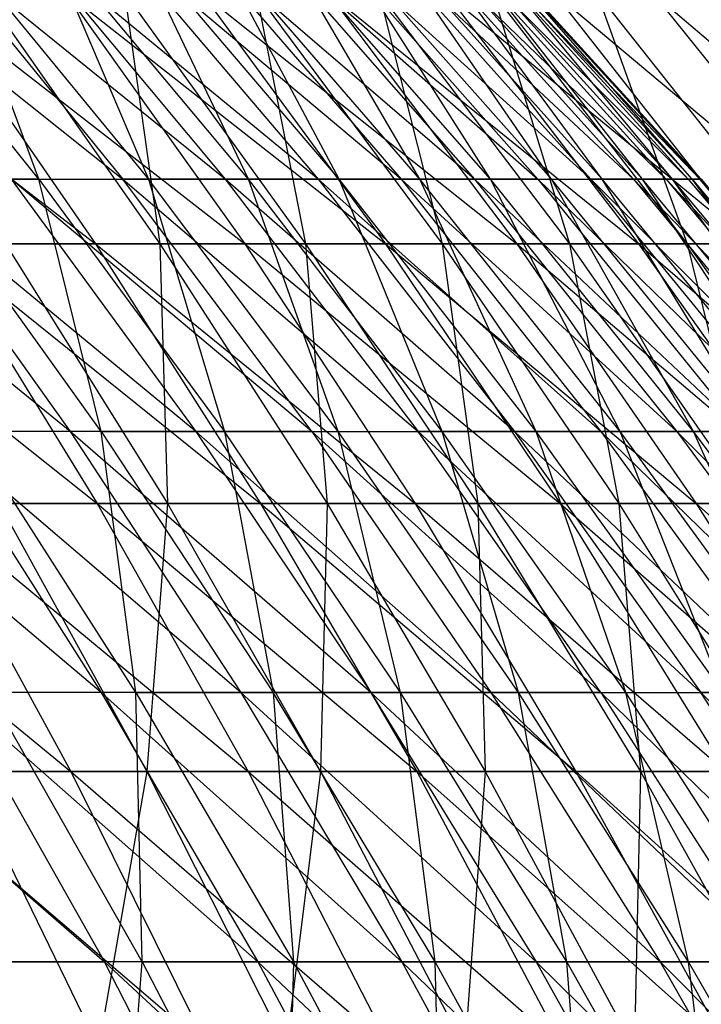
# Model space of a CAD drawing. Extents: x -125 to 125, y -143 to 0.
# Tile 344 of 406: x 36.46 to 41.63, y -50.39 to -42.92. Entities that reach past the tile are written whole.
import ezdxf

# ---------------------------------------------------------------- set-up
doc = ezdxf.new("R2010")
doc.units = 0
doc.header["$LTSCALE"] = 25.4
doc.layers.get('0').update_dxf_attribs({"linetype": 'CONTINUOUS'})

# ---------------------------------------------------------------- blocks, each defined once
blk = doc.blocks.new('NL2500027000_STL_3')
at = {"color": 0}
for p, q in [((34.9261, -42.2896, 19.4009), (37.2422, -44.1335, 18.6101)), ((34.9261, -42.2896, 19.4009), (37.2422, -44.1335, 18.6101)), ((36.6058, -44.1335, -19.8327), (35.1284, -42.2896, -19.0323)), ((36.6058, -44.1335, -19.8327), (35.1284, -42.2896, -19.0323)), ((38.0185, -44.1335, 16.9679), (35.7391, -42.2896, 17.859)), ((35.7391, -42.2896, 17.859), (37.2422, -44.1335, 18.6101)), ((35.7391, -42.2896, 17.859), (37.2422, -44.1335, 18.6101)), ((38.0185, -44.1335, 16.9679), (35.7391, -42.2896, 17.859)), ((36.6058, -44.1335, -19.8327), (35.9251, -42.2896, -17.4819)), ((35.9251, -42.2896, -17.4819), (37.436, -44.1335, -18.2171)), ((35.9251, -42.2896, -17.4819), (37.436, -44.1335, -18.2171)), ((36.6058, -44.1335, -19.8327), (35.9251, -42.2896, -17.4819)), ((38.7225, -44.1335, 15.2934), (36.4841, -42.2896, 16.2831)), ((36.4841, -42.2896, 16.2831), (38.0185, -44.1335, 16.9679)), ((36.4841, -42.2896, 16.2831), (38.0185, -44.1335, 16.9679)), ((38.7225, -44.1335, 15.2934), (36.4841, -42.2896, 16.2831)), ((36.6535, -42.2896, -15.8982), (37.436, -44.1335, -18.2171)), ((38.195, -44.1335, -16.5668), (36.6535, -42.2896, -15.8982)), ((38.195, -44.1335, -16.5668), (36.6535, -42.2896, -15.8982)), ((36.6535, -42.2896, -15.8982), (37.436, -44.1335, -18.2171)), ((39.3527, -44.1335, 13.5898), (37.1596, -42.2896, 14.6762)), ((37.1596, -42.2896, 14.6762), (38.7225, -44.1335, 15.2934)), ((37.1596, -42.2896, 14.6762), (38.7225, -44.1335, 15.2934)), ((39.3527, -44.1335, 13.5898), (37.1596, -42.2896, 14.6762)), ((38.195, -44.1335, -16.5668), (37.3121, -42.2896, -14.2843)), ((38.195, -44.1335, -16.5668), (37.3121, -42.2896, -14.2843)), ((38.8813, -44.1335, -14.885), (37.3121, -42.2896, -14.2843)), ((38.8813, -44.1335, -14.885), (37.3121, -42.2896, -14.2843)), ((39.9081, -44.1335, 11.8604), (37.7644, -42.2896, 13.0413)), ((37.7644, -42.2896, 13.0413), (39.3527, -44.1335, 13.5898)), ((37.7644, -42.2896, 13.0413), (39.3527, -44.1335, 13.5898)), ((39.9081, -44.1335, 11.8604), (37.7644, -42.2896, 13.0413)), ((38.8813, -44.1335, -14.885), (37.8996, -42.2896, -12.6431)), ((38.8813, -44.1335, -14.885), (37.8996, -42.2896, -12.6431)), ((39.4936, -44.1335, -13.1749), (37.8996, -42.2896, -12.6431)), ((39.4936, -44.1335, -13.1749), (37.8996, -42.2896, -12.6431)), ((38.2974, -42.2896, 11.3817), (39.9081, -44.1335, 11.8604)), ((38.2974, -42.2896, 11.3817), (39.9081, -44.1335, 11.8604)), ((38.2974, -42.2896, 11.3817), (40.3874, -44.1335, 10.1083)), ((38.2974, -42.2896, 11.3817), (40.3874, -44.1335, 10.1083)), ((39.4936, -44.1335, -13.1749), (38.415, -42.2896, -10.9779)), ((39.4936, -44.1335, -13.1749), (38.415, -42.2896, -10.9779)), ((40.0307, -44.1335, -11.4397), (38.415, -42.2896, -10.9779)), ((40.0307, -44.1335, -11.4397), (38.415, -42.2896, -10.9779)), ((40.7899, -44.1335, 8.337), (38.7574, -42.2896, 9.7003)), ((40.3874, -44.1335, 10.1083), (38.7574, -42.2896, 9.7003)), ((40.7899, -44.1335, 8.337), (38.7574, -42.2896, 9.7003)), ((40.3874, -44.1335, 10.1083), (38.7574, -42.2896, 9.7003)), ((40.0307, -44.1335, -11.4397), (38.8573, -42.2896, -9.2919)), ((40.0307, -44.1335, -11.4397), (38.8573, -42.2896, -9.2919)), ((40.4916, -44.1335, -9.6827), (38.8573, -42.2896, -9.2919)), ((40.4916, -44.1335, -9.6827), (38.8573, -42.2896, -9.2919)), ((39.1436, -42.2896, 8.0005), (40.7899, -44.1335, 8.337)), ((39.1436, -42.2896, 8.0005), (40.7899, -44.1335, 8.337)), ((39.1436, -42.2896, 8.0005), (41.1147, -44.1335, 6.5498)), ((39.1436, -42.2896, 8.0005), (41.1147, -44.1335, 6.5498)), ((40.4916, -44.1335, -9.6827), (39.2256, -42.2896, -7.5881)), ((40.4916, -44.1335, -9.6827), (39.2256, -42.2896, -7.5881)), ((40.8754, -44.1335, -7.9072), (39.2256, -42.2896, -7.5881)), ((40.8754, -44.1335, -7.9072), (39.2256, -42.2896, -7.5881)), ((41.3613, -44.1335, 4.7502), (39.4553, -42.2896, 6.2855)), ((39.4553, -42.2896, 6.2855), (41.1147, -44.1335, 6.5498)), ((39.4553, -42.2896, 6.2855), (41.1147, -44.1335, 6.5498)), ((41.3613, -44.1335, 4.7502), (39.4553, -42.2896, 6.2855)), ((40.8754, -44.1335, -7.9072), (39.5193, -42.2896, -5.8699)), ((40.8754, -44.1335, -7.9072), (39.5193, -42.2896, -5.8699)), ((41.1814, -44.1335, -6.1167), (39.5193, -42.2896, -5.8699)), ((41.1814, -44.1335, -6.1167), (39.5193, -42.2896, -5.8699)), ((41.5291, -44.1335, 2.9415), (39.6919, -42.2896, 4.5585)), ((39.6919, -42.2896, 4.5585), (41.3613, -44.1335, 4.7502)), ((39.6919, -42.2896, 4.5585), (41.3613, -44.1335, 4.7502)), ((41.5291, -44.1335, 2.9415), (39.6919, -42.2896, 4.5585)), ((41.1814, -44.1335, -6.1167), (39.7377, -42.2896, -4.1405)), ((41.1814, -44.1335, -6.1167), (39.7377, -42.2896, -4.1405)), ((41.409, -44.1335, -4.3146), (39.7377, -42.2896, -4.1405)), ((41.409, -44.1335, -4.3146), (39.7377, -42.2896, -4.1405)), ((41.6179, -44.1335, 1.1273), (39.853, -42.2896, 2.8228)), ((39.853, -42.2896, 2.8228), (41.5291, -44.1335, 2.9415)), ((39.853, -42.2896, 2.8228), (41.5291, -44.1335, 2.9415)), ((41.6179, -44.1335, 1.1273), (39.853, -42.2896, 2.8228)), ((39.8805, -42.2896, -2.4032), (41.5578, -44.1335, -2.5043)), ((41.409, -44.1335, -4.3146), (39.8805, -42.2896, -2.4032)), ((41.409, -44.1335, -4.3146), (39.8805, -42.2896, -2.4032)), ((39.8805, -42.2896, -2.4032), (41.5578, -44.1335, -2.5043)), ((41.6275, -44.1335, -0.6892), (39.9382, -42.2896, 1.0818)), ((39.9382, -42.2896, 1.0818), (41.6179, -44.1335, 1.1273)), ((39.9382, -42.2896, 1.0818), (41.6179, -44.1335, 1.1273)), ((41.6275, -44.1335, -0.6892), (39.9382, -42.2896, 1.0818)), ((41.5578, -44.1335, -2.5043), (39.9474, -42.2896, -0.6613)), ((39.9474, -42.2896, -0.6613), (41.6275, -44.1335, -0.6892)), ((39.9474, -42.2896, -0.6613), (41.6275, -44.1335, -0.6892)), ((41.5578, -44.1335, -2.5043), (39.9474, -42.2896, -0.6613)), ((34.5629, -42.7201, 28.1577), (37.0353, -44.6224, 27.6585)), ((34.5629, -42.7201, 28.1577), (37.0353, -44.6224, 27.6585)), ((35.7192, -42.7201, 26.6756), (38.1684, -44.6224, 26.0726)), ((35.7192, -42.7201, 26.6756), (38.1684, -44.6224, 26.0726)), ((35.7192, -42.7201, 26.6756), (37.0353, -44.6224, 27.6585)), ((35.7192, -42.7201, 26.6756), (37.0353, -44.6224, 27.6585)), ((36.1896, -42.7201, -26.0339), (37.523, -44.6224, -26.9932)), ((36.1896, -42.7201, -26.0339), (37.523, -44.6224, -26.9932)), ((36.812, -42.7201, 25.1461), (39.2336, -44.6224, 24.4404)), ((36.812, -42.7201, 25.1461), (39.2336, -44.6224, 24.4404)), ((36.812, -42.7201, 25.1461), (38.1684, -44.6224, 26.0726)), ((36.812, -42.7201, 25.1461), (38.1684, -44.6224, 26.0726)), ((37.2549, -42.7201, -24.4852), (37.523, -44.6224, -26.9932)), ((37.2549, -42.7201, -24.4852), (37.523, -44.6224, -26.9932)), ((37.2549, -42.7201, -24.4852), (38.6276, -44.6224, -25.3873)), ((37.2549, -42.7201, -24.4852), (38.6276, -44.6224, -25.3873)), ((37.8394, -42.7201, 23.5719), (40.229, -44.6224, 22.7647)), ((37.8394, -42.7201, 23.5719), (40.229, -44.6224, 22.7647)), ((37.8394, -42.7201, 23.5719), (39.2336, -44.6224, 24.4404)), ((37.8394, -42.7201, 23.5719), (39.2336, -44.6224, 24.4404)), ((38.254, -42.7201, -22.8928), (38.6276, -44.6224, -25.3873)), ((38.254, -42.7201, -22.8928), (38.6276, -44.6224, -25.3873)), ((38.254, -42.7201, -22.8928), (39.6635, -44.6224, -23.7364)), ((38.254, -42.7201, -22.8928), (39.6635, -44.6224, -23.7364)), ((38.7994, -42.7201, 21.9557), (41.153, -44.6224, 21.0486)), ((38.7994, -42.7201, 21.9557), (41.153, -44.6224, 21.0486)), ((38.7994, -42.7201, 21.9557), (40.229, -44.6224, 22.7647)), ((38.7994, -42.7201, 21.9557), (40.229, -44.6224, 22.7647)), ((39.1851, -42.7201, -21.2598), (39.6635, -44.6224, -23.7364)), ((39.1851, -42.7201, -21.2598), (39.6635, -44.6224, -23.7364)), ((39.1851, -42.7201, -21.2598), (40.6289, -44.6224, -22.0432)), ((39.1851, -42.7201, -21.2598), (40.6289, -44.6224, -22.0432)), ((39.6905, -42.7201, 20.3006), (42.0037, -44.6224, 19.295)), ((39.6905, -42.7201, 20.3006), (42.0037, -44.6224, 19.295)), ((39.6905, -42.7201, 20.3006), (41.153, -44.6224, 21.0486)), ((39.6905, -42.7201, 20.3006), (41.153, -44.6224, 21.0486)), ((40.0465, -42.7201, -19.589), (40.6289, -44.6224, -22.0432)), ((40.0465, -42.7201, -19.589), (40.6289, -44.6224, -22.0432)), ((40.0465, -42.7201, -19.589), (41.522, -44.6224, -20.3108)), ((40.0465, -42.7201, -19.589), (41.522, -44.6224, -20.3108)), ((40.511, -42.7201, 18.6093), (42.7798, -44.6224, 17.5071)), ((40.511, -42.7201, 18.6093), (42.7798, -44.6224, 17.5071)), ((40.511, -42.7201, 18.6093), (42.0037, -44.6224, 19.295)), ((40.511, -42.7201, 18.6093), (42.0037, -44.6224, 19.295)), ((40.8367, -42.7201, -17.8834), (41.522, -44.6224, -20.3108)), ((40.8367, -42.7201, -17.8834), (41.522, -44.6224, -20.3108)), ((40.8367, -42.7201, -17.8834), (42.3413, -44.6224, -18.5423)), ((40.8367, -42.7201, -17.8834), (42.3413, -44.6224, -18.5423)), ((41.2595, -42.7201, 16.885), (43.4798, -44.6224, 15.6881)), ((41.2595, -42.7201, 16.885), (43.4798, -44.6224, 15.6881)), ((41.2595, -42.7201, 16.885), (42.7798, -44.6224, 17.5071)), ((41.2595, -42.7201, 16.885), (42.7798, -44.6224, 17.5071)), ((36.8428, -46.0467, 22.6229), (34.4945, -44.1335, 23.312)), ((36.8428, -46.0467, 22.6229), (34.4945, -44.1335, 23.312)), ((37.7945, -46.0467, 20.9943), (35.4785, -44.1335, 21.7852)), ((35.4785, -44.1335, 21.7852), (36.8428, -46.0467, 22.6229)), ((35.4785, -44.1335, 21.7852), (36.8428, -46.0467, 22.6229)), ((37.7945, -46.0467, 20.9943), (35.4785, -44.1335, 21.7852)), ((37.0788, -46.0467, -22.2338), (35.7059, -44.1335, -21.4106)), ((37.0788, -46.0467, -22.2338), (35.7059, -44.1335, -21.4106)), ((36.6058, -44.1335, -19.8327), (35.7059, -44.1335, -21.4106)), ((36.6058, -44.1335, -19.8327), (35.7059, -44.1335, -21.4106)), ((38.6743, -46.0467, 19.3257), (36.395, -44.1335, 20.2169)), ((36.395, -44.1335, 20.2169), (37.2422, -44.1335, 18.6101)), ((36.395, -44.1335, 20.2169), (37.2422, -44.1335, 18.6101)), ((36.395, -44.1335, 20.2169), (37.7945, -46.0467, 20.9943)), ((36.395, -44.1335, 20.2169), (37.7945, -46.0467, 20.9943)), ((38.6743, -46.0467, 19.3257), (36.395, -44.1335, 20.2169)), ((37.0788, -46.0467, -22.2338), (36.6058, -44.1335, -19.8327)), ((36.6058, -44.1335, -19.8327), (37.436, -44.1335, -18.2171)), ((36.6058, -44.1335, -19.8327), (37.436, -44.1335, -18.2171)), ((36.6058, -44.1335, -19.8327), (38.0134, -46.0467, -20.5953)), ((36.6058, -44.1335, -19.8327), (38.0134, -46.0467, -20.5953)), ((37.0788, -46.0467, -22.2338), (36.6058, -44.1335, -19.8327)), ((38.6743, -46.0467, 19.3257), (37.2422, -44.1335, 18.6101)), ((37.2422, -44.1335, 18.6101), (39.4804, -46.0467, 17.6204)), ((38.6743, -46.0467, 19.3257), (37.2422, -44.1335, 18.6101)), ((38.0185, -44.1335, 16.9679), (37.2422, -44.1335, 18.6101)), ((38.0185, -44.1335, 16.9679), (37.2422, -44.1335, 18.6101)), ((37.2422, -44.1335, 18.6101), (39.4804, -46.0467, 17.6204)), ((37.436, -44.1335, -18.2171), (38.0134, -46.0467, -20.5953)), ((38.8755, -46.0467, -18.9176), (37.436, -44.1335, -18.2171)), ((37.436, -44.1335, -18.2171), (38.195, -44.1335, -16.5668)), ((37.436, -44.1335, -18.2171), (38.195, -44.1335, -16.5668)), ((38.8755, -46.0467, -18.9176), (37.436, -44.1335, -18.2171)), ((37.436, -44.1335, -18.2171), (38.0134, -46.0467, -20.5953)), ((38.7225, -44.1335, 15.2934), (38.0185, -44.1335, 16.9679)), ((38.7225, -44.1335, 15.2934), (38.0185, -44.1335, 16.9679)), ((40.2114, -46.0467, 15.8815), (38.0185, -44.1335, 16.9679)), ((38.0185, -44.1335, 16.9679), (39.4804, -46.0467, 17.6204)), ((38.0185, -44.1335, 16.9679), (39.4804, -46.0467, 17.6204)), ((40.2114, -46.0467, 15.8815), (38.0185, -44.1335, 16.9679)), ((38.8755, -46.0467, -18.9176), (38.195, -44.1335, -16.5668)), ((38.8755, -46.0467, -18.9176), (38.195, -44.1335, -16.5668)), ((39.6637, -46.0467, -17.2039), (38.195, -44.1335, -16.5668)), ((38.195, -44.1335, -16.5668), (38.8813, -44.1335, -14.885)), ((38.195, -44.1335, -16.5668), (38.8813, -44.1335, -14.885)), ((39.6637, -46.0467, -17.2039), (38.195, -44.1335, -16.5668)), ((39.3527, -44.1335, 13.5898), (38.7225, -44.1335, 15.2934)), ((39.3527, -44.1335, 13.5898), (38.7225, -44.1335, 15.2934)), ((40.8659, -46.0467, 14.1124), (38.7225, -44.1335, 15.2934)), ((38.7225, -44.1335, 15.2934), (40.2114, -46.0467, 15.8815)), ((38.7225, -44.1335, 15.2934), (40.2114, -46.0467, 15.8815)), ((40.8659, -46.0467, 14.1124), (38.7225, -44.1335, 15.2934)), ((39.6637, -46.0467, -17.2039), (38.8813, -44.1335, -14.885)), ((39.6637, -46.0467, -17.2039), (38.8813, -44.1335, -14.885)), ((40.3764, -46.0467, -15.4574), (38.8813, -44.1335, -14.885)), ((38.8813, -44.1335, -14.885), (39.4936, -44.1335, -13.1749)), ((38.8813, -44.1335, -14.885), (39.4936, -44.1335, -13.1749)), ((40.3764, -46.0467, -15.4574), (38.8813, -44.1335, -14.885)), ((39.9081, -44.1335, 11.8604), (39.3527, -44.1335, 13.5898)), ((39.9081, -44.1335, 11.8604), (39.3527, -44.1335, 13.5898)), ((41.4426, -46.0467, 12.3164), (39.3527, -44.1335, 13.5898)), ((39.3527, -44.1335, 13.5898), (40.8659, -46.0467, 14.1124)), ((39.3527, -44.1335, 13.5898), (40.8659, -46.0467, 14.1124)), ((41.4426, -46.0467, 12.3164), (39.3527, -44.1335, 13.5898)), ((40.3764, -46.0467, -15.4574), (39.4936, -44.1335, -13.1749)), ((40.3764, -46.0467, -15.4574), (39.4936, -44.1335, -13.1749)), ((41.0122, -46.0467, -13.6815), (39.4936, -44.1335, -13.1749)), ((39.4936, -44.1335, -13.1749), (40.0307, -44.1335, -11.4397)), ((39.4936, -44.1335, -13.1749), (40.0307, -44.1335, -11.4397)), ((41.0122, -46.0467, -13.6815), (39.4936, -44.1335, -13.1749)), ((40.3874, -44.1335, 10.1083), (39.9081, -44.1335, 11.8604)), ((40.3874, -44.1335, 10.1083), (39.9081, -44.1335, 11.8604)), ((41.9404, -46.0467, 10.497), (39.9081, -44.1335, 11.8604)), ((39.9081, -44.1335, 11.8604), (41.4426, -46.0467, 12.3164)), ((39.9081, -44.1335, 11.8604), (41.4426, -46.0467, 12.3164)), ((41.9404, -46.0467, 10.497), (39.9081, -44.1335, 11.8604)), ((41.0122, -46.0467, -13.6815), (40.0307, -44.1335, -11.4397)), ((41.0122, -46.0467, -13.6815), (40.0307, -44.1335, -11.4397)), ((41.5699, -46.0467, -11.8795), (40.0307, -44.1335, -11.4397)), ((40.0307, -44.1335, -11.4397), (40.4916, -44.1335, -9.6827)), ((40.0307, -44.1335, -11.4397), (40.4916, -44.1335, -9.6827)), ((41.5699, -46.0467, -11.8795), (40.0307, -44.1335, -11.4397)), ((40.3874, -44.1335, 10.1083), (41.9404, -46.0467, 10.497)), ((40.3874, -44.1335, 10.1083), (41.9404, -46.0467, 10.497)), ((40.3874, -44.1335, 10.1083), (42.3583, -46.0467, 8.6576)), ((40.3874, -44.1335, 10.1083), (42.3583, -46.0467, 8.6576)), ((40.3874, -44.1335, 10.1083), (40.7899, -44.1335, 8.337)), ((40.3874, -44.1335, 10.1083), (40.7899, -44.1335, 8.337)), ((41.5699, -46.0467, -11.8795), (40.4916, -44.1335, -9.6827)), ((41.5699, -46.0467, -11.8795), (40.4916, -44.1335, -9.6827)), ((42.0485, -46.0467, -10.055), (40.4916, -44.1335, -9.6827)), ((40.4916, -44.1335, -9.6827), (40.8754, -44.1335, -7.9072)), ((40.4916, -44.1335, -9.6827), (40.8754, -44.1335, -7.9072)), ((42.0485, -46.0467, -10.055), (40.4916, -44.1335, -9.6827)), ((41.1147, -44.1335, 6.5498), (40.7899, -44.1335, 8.337)), ((41.1147, -44.1335, 6.5498), (40.7899, -44.1335, 8.337)), ((42.6957, -46.0467, 6.8017), (40.7899, -44.1335, 8.337)), ((42.3583, -46.0467, 8.6576), (40.7899, -44.1335, 8.337)), ((42.6957, -46.0467, 6.8017), (40.7899, -44.1335, 8.337)), ((42.3583, -46.0467, 8.6576), (40.7899, -44.1335, 8.337)), ((42.0485, -46.0467, -10.055), (40.8754, -44.1335, -7.9072)), ((42.0485, -46.0467, -10.055), (40.8754, -44.1335, -7.9072)), ((42.4471, -46.0467, -8.2113), (40.8754, -44.1335, -7.9072)), ((40.8754, -44.1335, -7.9072), (41.1814, -44.1335, -6.1167)), ((40.8754, -44.1335, -7.9072), (41.1814, -44.1335, -6.1167)), ((42.4471, -46.0467, -8.2113), (40.8754, -44.1335, -7.9072)), ((41.1147, -44.1335, 6.5498), (42.6957, -46.0467, 6.8017)), ((41.1147, -44.1335, 6.5498), (42.6957, -46.0467, 6.8017)), ((41.1147, -44.1335, 6.5498), (42.9517, -46.0467, 4.9329)), ((41.3613, -44.1335, 4.7502), (41.1147, -44.1335, 6.5498)), ((41.3613, -44.1335, 4.7502), (41.1147, -44.1335, 6.5498)), ((41.1147, -44.1335, 6.5498), (42.9517, -46.0467, 4.9329)), ((42.4471, -46.0467, -8.2113), (41.1814, -44.1335, -6.1167)), ((42.4471, -46.0467, -8.2113), (41.1814, -44.1335, -6.1167)), ((42.7649, -46.0467, -6.3519), (41.1814, -44.1335, -6.1167)), ((41.1814, -44.1335, -6.1167), (41.409, -44.1335, -4.3146)), ((41.1814, -44.1335, -6.1167), (41.409, -44.1335, -4.3146)), ((42.7649, -46.0467, -6.3519), (41.1814, -44.1335, -6.1167)), ((41.5291, -44.1335, 2.9415), (41.3613, -44.1335, 4.7502)), ((41.5291, -44.1335, 2.9415), (41.3613, -44.1335, 4.7502)), ((43.126, -46.0467, 3.0546), (41.3613, -44.1335, 4.7502)), ((41.3613, -44.1335, 4.7502), (42.9517, -46.0467, 4.9329)), ((41.3613, -44.1335, 4.7502), (42.9517, -46.0467, 4.9329)), ((43.126, -46.0467, 3.0546), (41.3613, -44.1335, 4.7502)), ((42.7649, -46.0467, -6.3519), (41.409, -44.1335, -4.3146)), ((42.7649, -46.0467, -6.3519), (41.409, -44.1335, -4.3146)), ((43.0013, -46.0467, -4.4805), (41.409, -44.1335, -4.3146)), ((41.409, -44.1335, -4.3146), (41.5578, -44.1335, -2.5043)), ((41.409, -44.1335, -4.3146), (41.5578, -44.1335, -2.5043)), ((43.0013, -46.0467, -4.4805), (41.409, -44.1335, -4.3146)), ((41.6179, -44.1335, 1.1273), (41.5291, -44.1335, 2.9415)), ((41.6179, -44.1335, 1.1273), (41.5291, -44.1335, 2.9415)), ((43.2182, -46.0467, 1.1706), (41.5291, -44.1335, 2.9415)), ((41.5291, -44.1335, 2.9415), (43.126, -46.0467, 3.0546)), ((41.5291, -44.1335, 2.9415), (43.126, -46.0467, 3.0546)), ((43.2182, -46.0467, 1.1706), (41.5291, -44.1335, 2.9415)), ((41.5578, -44.1335, -2.5043), (41.6275, -44.1335, -0.6892)), ((41.5578, -44.1335, -2.5043), (41.6275, -44.1335, -0.6892)), ((41.5578, -44.1335, -2.5043), (43.1558, -46.0467, -2.6006)), ((43.0013, -46.0467, -4.4805), (41.5578, -44.1335, -2.5043)), ((43.0013, -46.0467, -4.4805), (41.5578, -44.1335, -2.5043)), ((41.5578, -44.1335, -2.5043), (43.1558, -46.0467, -2.6006)), ((41.6275, -44.1335, -0.6892), (41.6179, -44.1335, 1.1273)), ((41.6275, -44.1335, -0.6892), (41.6179, -44.1335, 1.1273)), ((43.2281, -46.0467, -0.7157), (41.6179, -44.1335, 1.1273)), ((41.6179, -44.1335, 1.1273), (43.2182, -46.0467, 1.1706)), ((41.6179, -44.1335, 1.1273), (43.2182, -46.0467, 1.1706)), ((43.2281, -46.0467, -0.7157), (41.6179, -44.1335, 1.1273)), ((43.1558, -46.0467, -2.6006), (41.6275, -44.1335, -0.6892)), ((41.6275, -44.1335, -0.6892), (43.2281, -46.0467, -0.7157)), ((41.6275, -44.1335, -0.6892), (43.2281, -46.0467, -0.7157)), ((43.1558, -46.0467, -2.6006), (41.6275, -44.1335, -0.6892)), ((34.5738, -44.6224, 30.68), (37.047, -46.5917, 30.1814)), ((34.5738, -44.6224, 30.68), (37.047, -46.5917, 30.1814)), ((35.8364, -44.6224, 29.1952), (37.0353, -44.6224, 27.6585)), ((35.8364, -44.6224, 29.1952), (37.0353, -44.6224, 27.6585)), ((35.8364, -44.6224, 29.1952), (38.2864, -46.5917, 28.5928)), ((35.8364, -44.6224, 29.1952), (38.2864, -46.5917, 28.5928)), ((35.8364, -44.6224, 29.1952), (37.047, -46.5917, 30.1814)), ((35.8364, -44.6224, 29.1952), (37.047, -46.5917, 30.1814)), ((37.523, -44.6224, -26.9932), (36.3517, -44.6224, -28.551)), ((36.3517, -44.6224, -28.551), (37.5797, -46.5917, -29.5155)), ((36.3517, -44.6224, -28.551), (37.5797, -46.5917, -29.5155)), ((37.523, -44.6224, -26.9932), (36.3517, -44.6224, -28.551)), ((37.0353, -44.6224, 27.6585), (38.1684, -44.6224, 26.0726)), ((37.0353, -44.6224, 27.6585), (38.1684, -44.6224, 26.0726)), ((37.0353, -44.6224, 27.6585), (39.4578, -46.5917, 26.9534)), ((37.0353, -44.6224, 27.6585), (39.4578, -46.5917, 26.9534)), ((37.0353, -44.6224, 27.6585), (38.2864, -46.5917, 28.5928)), ((37.0353, -44.6224, 27.6585), (38.2864, -46.5917, 28.5928)), ((38.6276, -44.6224, -25.3873), (37.523, -44.6224, -26.9932)), ((37.523, -44.6224, -26.9932), (37.5797, -46.5917, -29.5155)), ((37.523, -44.6224, -26.9932), (37.5797, -46.5917, -29.5155)), ((37.523, -44.6224, -26.9932), (38.7906, -46.5917, -27.905)), ((37.523, -44.6224, -26.9932), (38.7906, -46.5917, -27.905)), ((38.6276, -44.6224, -25.3873), (37.523, -44.6224, -26.9932)), ((38.1684, -44.6224, 26.0726), (39.2336, -44.6224, 24.4404)), ((38.1684, -44.6224, 26.0726), (39.2336, -44.6224, 24.4404)), ((38.1684, -44.6224, 26.0726), (40.559, -46.5917, 25.266)), ((38.1684, -44.6224, 26.0726), (40.559, -46.5917, 25.266)), ((38.1684, -44.6224, 26.0726), (39.4578, -46.5917, 26.9534)), ((38.1684, -44.6224, 26.0726), (39.4578, -46.5917, 26.9534)), ((39.6635, -44.6224, -23.7364), (38.6276, -44.6224, -25.3873)), ((38.6276, -44.6224, -25.3873), (38.7906, -46.5917, -27.905)), ((38.6276, -44.6224, -25.3873), (38.7906, -46.5917, -27.905)), ((38.6276, -44.6224, -25.3873), (39.9325, -46.5917, -26.245)), ((38.6276, -44.6224, -25.3873), (39.9325, -46.5917, -26.245)), ((39.6635, -44.6224, -23.7364), (38.6276, -44.6224, -25.3873)), ((39.2336, -44.6224, 24.4404), (40.229, -44.6224, 22.7647)), ((39.2336, -44.6224, 24.4404), (40.229, -44.6224, 22.7647)), ((39.2336, -44.6224, 24.4404), (41.588, -46.5917, 23.5337)), ((39.2336, -44.6224, 24.4404), (41.588, -46.5917, 23.5337)), ((39.2336, -44.6224, 24.4404), (40.559, -46.5917, 25.266)), ((39.2336, -44.6224, 24.4404), (40.559, -46.5917, 25.266)), ((40.6289, -44.6224, -22.0432), (39.6635, -44.6224, -23.7364)), ((39.6635, -44.6224, -23.7364), (39.9325, -46.5917, -26.245)), ((39.6635, -44.6224, -23.7364), (39.9325, -46.5917, -26.245)), ((39.6635, -44.6224, -23.7364), (41.0034, -46.5917, -24.5382)), ((39.6635, -44.6224, -23.7364), (41.0034, -46.5917, -24.5382)), ((40.6289, -44.6224, -22.0432), (39.6635, -44.6224, -23.7364)), ((40.229, -44.6224, 22.7647), (41.153, -44.6224, 21.0486)), ((40.229, -44.6224, 22.7647), (41.153, -44.6224, 21.0486)), ((40.229, -44.6224, 22.7647), (42.5432, -46.5917, 21.7596)), ((40.229, -44.6224, 22.7647), (42.5432, -46.5917, 21.7596)), ((40.229, -44.6224, 22.7647), (41.588, -46.5917, 23.5337)), ((40.229, -44.6224, 22.7647), (41.588, -46.5917, 23.5337)), ((41.522, -44.6224, -20.3108), (40.6289, -44.6224, -22.0432)), ((40.6289, -44.6224, -22.0432), (41.0034, -46.5917, -24.5382)), ((40.6289, -44.6224, -22.0432), (41.0034, -46.5917, -24.5382)), ((40.6289, -44.6224, -22.0432), (42.0014, -46.5917, -22.7878)), ((40.6289, -44.6224, -22.0432), (42.0014, -46.5917, -22.7878)), ((41.522, -44.6224, -20.3108), (40.6289, -44.6224, -22.0432)), ((41.153, -44.6224, 21.0486), (42.0037, -44.6224, 19.295)), ((41.153, -44.6224, 21.0486), (42.0037, -44.6224, 19.295)), ((41.153, -44.6224, 21.0486), (43.4227, -46.5917, 19.9468)), ((41.153, -44.6224, 21.0486), (43.4227, -46.5917, 19.9468)), ((41.153, -44.6224, 21.0486), (42.5432, -46.5917, 21.7596)), ((41.153, -44.6224, 21.0486), (42.5432, -46.5917, 21.7596)), ((42.3413, -44.6224, -18.5423), (41.522, -44.6224, -20.3108)), ((41.522, -44.6224, -20.3108), (42.0014, -46.5917, -22.7878)), ((41.522, -44.6224, -20.3108), (42.0014, -46.5917, -22.7878)), ((41.522, -44.6224, -20.3108), (42.9247, -46.5917, -20.9969)), ((41.522, -44.6224, -20.3108), (42.9247, -46.5917, -20.9969)), ((42.3413, -44.6224, -18.5423), (41.522, -44.6224, -20.3108)), ((37.0791, -48.0259, 25.0587), (34.7308, -46.0467, 25.7478)), ((37.0791, -48.0259, 25.0587), (34.7308, -46.0467, 25.7478)), ((36.8428, -46.0467, 22.6229), (35.8209, -46.0467, 24.2084)), ((36.8428, -46.0467, 22.6229), (35.8209, -46.0467, 24.2084)), ((38.1368, -48.0259, 23.4175), (35.8209, -46.0467, 24.2084)), ((35.8209, -46.0467, 24.2084), (37.0791, -48.0259, 25.0587)), ((35.8209, -46.0467, 24.2084), (37.0791, -48.0259, 25.0587)), ((38.1368, -48.0259, 23.4175), (35.8209, -46.0467, 24.2084)), ((37.3408, -48.0259, -24.667), (36.0737, -46.0467, -23.83)), ((37.3408, -48.0259, -24.667), (36.0737, -46.0467, -23.83)), ((37.0788, -46.0467, -22.2338), (36.0737, -46.0467, -23.83)), ((37.0788, -46.0467, -22.2338), (36.0737, -46.0467, -23.83)), ((37.7945, -46.0467, 20.9943), (36.8428, -46.0467, 22.6229)), ((37.7945, -46.0467, 20.9943), (36.8428, -46.0467, 22.6229)), ((39.122, -48.0259, 21.7317), (36.8428, -46.0467, 22.6229)), ((36.8428, -46.0467, 22.6229), (38.1368, -48.0259, 23.4175)), ((36.8428, -46.0467, 22.6229), (38.1368, -48.0259, 23.4175)), ((39.122, -48.0259, 21.7317), (36.8428, -46.0467, 22.6229)), ((37.3408, -48.0259, -24.667), (37.0788, -46.0467, -22.2338)), ((37.0788, -46.0467, -22.2338), (38.0134, -46.0467, -20.5953)), ((37.0788, -46.0467, -22.2338), (38.0134, -46.0467, -20.5953)), ((37.0788, -46.0467, -22.2338), (38.3812, -48.0259, -23.0148)), ((37.0788, -46.0467, -22.2338), (38.3812, -48.0259, -23.0148)), ((37.3408, -48.0259, -24.667), (37.0788, -46.0467, -22.2338)), ((38.6743, -46.0467, 19.3257), (37.7945, -46.0467, 20.9943)), ((38.6743, -46.0467, 19.3257), (37.7945, -46.0467, 20.9943)), ((40.0327, -48.0259, 20.0045), (37.7945, -46.0467, 20.9943)), ((37.7945, -46.0467, 20.9943), (39.122, -48.0259, 21.7317)), ((37.7945, -46.0467, 20.9943), (39.122, -48.0259, 21.7317)), ((40.0327, -48.0259, 20.0045), (37.7945, -46.0467, 20.9943)), ((38.0134, -46.0467, -20.5953), (38.3812, -48.0259, -23.0148)), ((39.3486, -48.0259, -21.3187), (38.0134, -46.0467, -20.5953)), ((38.0134, -46.0467, -20.5953), (38.8755, -46.0467, -18.9176)), ((38.0134, -46.0467, -20.5953), (38.8755, -46.0467, -18.9176)), ((39.3486, -48.0259, -21.3187), (38.0134, -46.0467, -20.5953)), ((38.0134, -46.0467, -20.5953), (38.3812, -48.0259, -23.0148)), ((40.8672, -48.0259, 18.2393), (38.6743, -46.0467, 19.3257)), ((38.6743, -46.0467, 19.3257), (39.4804, -46.0467, 17.6204)), ((38.6743, -46.0467, 19.3257), (39.4804, -46.0467, 17.6204)), ((38.6743, -46.0467, 19.3257), (40.0327, -48.0259, 20.0045)), ((38.6743, -46.0467, 19.3257), (40.0327, -48.0259, 20.0045)), ((40.8672, -48.0259, 18.2393), (38.6743, -46.0467, 19.3257)), ((39.3486, -48.0259, -21.3187), (38.8755, -46.0467, -18.9176)), ((39.3486, -48.0259, -21.3187), (38.8755, -46.0467, -18.9176)), ((40.241, -48.0259, -19.5821), (38.8755, -46.0467, -18.9176)), ((38.8755, -46.0467, -18.9176), (39.6637, -46.0467, -17.2039)), ((38.8755, -46.0467, -18.9176), (39.6637, -46.0467, -17.2039)), ((40.241, -48.0259, -19.5821), (38.8755, -46.0467, -18.9176)), ((40.8672, -48.0259, 18.2393), (39.4804, -46.0467, 17.6204)), ((39.4804, -46.0467, 17.6204), (41.6238, -48.0259, 16.4393)), ((40.8672, -48.0259, 18.2393), (39.4804, -46.0467, 17.6204)), ((40.2114, -46.0467, 15.8815), (39.4804, -46.0467, 17.6204)), ((40.2114, -46.0467, 15.8815), (39.4804, -46.0467, 17.6204)), ((39.4804, -46.0467, 17.6204), (41.6238, -48.0259, 16.4393)), ((40.241, -48.0259, -19.5821), (39.6637, -46.0467, -17.2039)), ((40.241, -48.0259, -19.5821), (39.6637, -46.0467, -17.2039)), ((41.0569, -48.0259, -17.8081), (39.6637, -46.0467, -17.2039)), ((39.6637, -46.0467, -17.2039), (40.3764, -46.0467, -15.4574)), ((39.6637, -46.0467, -17.2039), (40.3764, -46.0467, -15.4574)), ((41.0569, -48.0259, -17.8081), (39.6637, -46.0467, -17.2039)), ((40.8659, -46.0467, 14.1124), (40.2114, -46.0467, 15.8815)), ((40.8659, -46.0467, 14.1124), (40.2114, -46.0467, 15.8815)), ((42.3013, -48.0259, 14.6081), (40.2114, -46.0467, 15.8815)), ((40.2114, -46.0467, 15.8815), (41.6238, -48.0259, 16.4393)), ((40.2114, -46.0467, 15.8815), (41.6238, -48.0259, 16.4393)), ((42.3013, -48.0259, 14.6081), (40.2114, -46.0467, 15.8815)), ((41.0569, -48.0259, -17.8081), (40.3764, -46.0467, -15.4574)), ((41.0569, -48.0259, -17.8081), (40.3764, -46.0467, -15.4574)), ((41.7946, -48.0259, -16.0003), (40.3764, -46.0467, -15.4574)), ((40.3764, -46.0467, -15.4574), (41.0122, -46.0467, -13.6815)), ((40.3764, -46.0467, -15.4574), (41.0122, -46.0467, -13.6815)), ((41.7946, -48.0259, -16.0003), (40.3764, -46.0467, -15.4574)), ((41.4426, -46.0467, 12.3164), (40.8659, -46.0467, 14.1124)), ((41.4426, -46.0467, 12.3164), (40.8659, -46.0467, 14.1124)), ((42.8982, -48.0259, 12.749), (40.8659, -46.0467, 14.1124)), ((40.8659, -46.0467, 14.1124), (42.3013, -48.0259, 14.6081)), ((40.8659, -46.0467, 14.1124), (42.3013, -48.0259, 14.6081)), ((42.8982, -48.0259, 12.749), (40.8659, -46.0467, 14.1124)), ((41.7946, -48.0259, -16.0003), (41.0122, -46.0467, -13.6815)), ((41.7946, -48.0259, -16.0003), (41.0122, -46.0467, -13.6815)), ((42.4527, -48.0259, -14.162), (41.0122, -46.0467, -13.6815)), ((41.0122, -46.0467, -13.6815), (41.5699, -46.0467, -11.8795)), ((41.0122, -46.0467, -13.6815), (41.5699, -46.0467, -11.8795)), ((42.4527, -48.0259, -14.162), (41.0122, -46.0467, -13.6815)), ((41.9404, -46.0467, 10.497), (41.4426, -46.0467, 12.3164)), ((41.9404, -46.0467, 10.497), (41.4426, -46.0467, 12.3164)), ((43.4135, -48.0259, 10.8657), (41.4426, -46.0467, 12.3164)), ((41.4426, -46.0467, 12.3164), (42.8982, -48.0259, 12.749)), ((41.4426, -46.0467, 12.3164), (42.8982, -48.0259, 12.749)), ((43.4135, -48.0259, 10.8657), (41.4426, -46.0467, 12.3164)), ((42.4527, -48.0259, -14.162), (41.5699, -46.0467, -11.8795)), ((42.4527, -48.0259, -14.162), (41.5699, -46.0467, -11.8795)), ((43.0301, -48.0259, -12.2968), (41.5699, -46.0467, -11.8795)), ((41.5699, -46.0467, -11.8795), (42.0485, -46.0467, -10.055)), ((41.5699, -46.0467, -11.8795), (42.0485, -46.0467, -10.055)), ((43.0301, -48.0259, -12.2968), (41.5699, -46.0467, -11.8795)), ((34.3729, -46.5917, 33.1949), (36.847, -48.6248, 32.6972)), ((34.3729, -46.5917, 33.1949), (36.847, -48.6248, 32.6972)), ((35.7418, -46.5917, 31.7164), (37.047, -46.5917, 30.1814)), ((35.7418, -46.5917, 31.7164), (37.047, -46.5917, 30.1814)), ((35.7418, -46.5917, 31.7164), (38.1926, -48.6248, 31.1147)), ((35.7418, -46.5917, 31.7164), (38.1926, -48.6248, 31.1147)), ((35.7418, -46.5917, 31.7164), (36.847, -48.6248, 32.6972)), ((35.7418, -46.5917, 31.7164), (36.847, -48.6248, 32.6972)), ((37.5797, -46.5917, -29.5155), (36.3021, -46.5917, -31.0735)), ((36.3021, -46.5917, -31.0735), (37.4246, -48.6248, -32.0344)), ((36.3021, -46.5917, -31.0735), (37.4246, -48.6248, -32.0344)), ((37.5797, -46.5917, -29.5155), (36.3021, -46.5917, -31.0735)), ((37.047, -46.5917, 30.1814), (38.2864, -46.5917, 28.5928)), ((37.047, -46.5917, 30.1814), (38.2864, -46.5917, 28.5928)), ((37.047, -46.5917, 30.1814), (39.4704, -48.6248, 29.477)), ((37.047, -46.5917, 30.1814), (39.4704, -48.6248, 29.477)), ((37.047, -46.5917, 30.1814), (38.1926, -48.6248, 31.1147)), ((37.047, -46.5917, 30.1814), (38.1926, -48.6248, 31.1147)), ((37.5797, -46.5917, -29.5155), (37.4246, -48.6248, -32.0344)), ((37.5797, -46.5917, -29.5155), (37.4246, -48.6248, -32.0344)), ((38.7906, -46.5917, -27.905), (37.5797, -46.5917, -29.5155)), ((37.5797, -46.5917, -29.5155), (38.7418, -48.6248, -30.4282)), ((37.5797, -46.5917, -29.5155), (38.7418, -48.6248, -30.4282)), ((38.7906, -46.5917, -27.905), (37.5797, -46.5917, -29.5155)), ((38.2864, -46.5917, 28.5928), (39.4578, -46.5917, 26.9534)), ((38.2864, -46.5917, 28.5928), (39.4578, -46.5917, 26.9534)), ((38.2864, -46.5917, 28.5928), (40.6779, -48.6248, 27.7869)), ((38.2864, -46.5917, 28.5928), (40.6779, -48.6248, 27.7869)), ((38.2864, -46.5917, 28.5928), (39.4704, -48.6248, 29.477)), ((38.2864, -46.5917, 28.5928), (39.4704, -48.6248, 29.477)), ((38.7906, -46.5917, -27.905), (38.7418, -48.6248, -30.4282)), ((38.7906, -46.5917, -27.905), (38.7418, -48.6248, -30.4282)), ((39.9325, -46.5917, -26.245), (38.7906, -46.5917, -27.905)), ((38.7906, -46.5917, -27.905), (39.9901, -48.6248, -28.768)), ((38.7906, -46.5917, -27.905), (39.9901, -48.6248, -28.768)), ((39.9325, -46.5917, -26.245), (38.7906, -46.5917, -27.905)), ((39.4578, -46.5917, 26.9534), (40.559, -46.5917, 25.266)), ((39.4578, -46.5917, 26.9534), (40.559, -46.5917, 25.266)), ((39.4578, -46.5917, 26.9534), (41.8132, -48.6248, 26.0473)), ((39.4578, -46.5917, 26.9534), (41.8132, -48.6248, 26.0473)), ((39.4578, -46.5917, 26.9534), (40.6779, -48.6248, 27.7869)), ((39.4578, -46.5917, 26.9534), (40.6779, -48.6248, 27.7869)), ((41.0034, -46.5917, -24.5382), (39.9325, -46.5917, -26.245)), ((39.9325, -46.5917, -26.245), (39.9901, -48.6248, -28.768)), ((39.9325, -46.5917, -26.245), (39.9901, -48.6248, -28.768)), ((39.9325, -46.5917, -26.245), (41.1673, -48.6248, -27.0565)), ((39.9325, -46.5917, -26.245), (41.1673, -48.6248, -27.0565)), ((41.0034, -46.5917, -24.5382), (39.9325, -46.5917, -26.245)), ((40.559, -46.5917, 25.266), (41.588, -46.5917, 23.5337)), ((40.559, -46.5917, 25.266), (41.588, -46.5917, 23.5337)), ((40.559, -46.5917, 25.266), (42.8741, -48.6248, 24.2615)), ((40.559, -46.5917, 25.266), (42.8741, -48.6248, 24.2615)), ((40.559, -46.5917, 25.266), (41.8132, -48.6248, 26.0473)), ((40.559, -46.5917, 25.266), (41.8132, -48.6248, 26.0473)), ((42.0014, -46.5917, -22.7878), (41.0034, -46.5917, -24.5382)), ((41.0034, -46.5917, -24.5382), (41.1673, -48.6248, -27.0565)), ((41.0034, -46.5917, -24.5382), (41.1673, -48.6248, -27.0565)), ((41.0034, -46.5917, -24.5382), (42.2714, -48.6248, -25.297)), ((41.0034, -46.5917, -24.5382), (42.2714, -48.6248, -25.297)), ((42.0014, -46.5917, -22.7878), (41.0034, -46.5917, -24.5382)), ((41.588, -46.5917, 23.5337), (42.5432, -46.5917, 21.7596)), ((41.588, -46.5917, 23.5337), (42.5432, -46.5917, 21.7596)), ((41.588, -46.5917, 23.5337), (43.8587, -48.6248, 22.4325)), ((41.588, -46.5917, 23.5337), (43.8587, -48.6248, 22.4325)), ((41.588, -46.5917, 23.5337), (42.8741, -48.6248, 24.2615)), ((41.588, -46.5917, 23.5337), (42.8741, -48.6248, 24.2615)), ((34.754, -48.0259, 28.195), (37.1023, -50.0675, 27.506)), ((34.754, -48.0259, 28.195), (37.1023, -50.0675, 27.506)), ((37.0791, -48.0259, 25.0587), (35.9507, -48.0259, 26.6522)), ((37.0791, -48.0259, 25.0587), (35.9507, -48.0259, 26.6522)), ((38.2668, -50.0675, 25.8614), (35.9507, -48.0259, 26.6522)), ((35.9507, -48.0259, 26.6522), (37.1023, -50.0675, 27.506)), ((35.9507, -48.0259, 26.6522), (37.1023, -50.0675, 27.506)), ((38.2668, -50.0675, 25.8614), (35.9507, -48.0259, 26.6522)), ((37.3898, -50.0675, -27.1139), (36.2293, -48.0259, -26.2724)), ((37.3898, -50.0675, -27.1139), (36.2293, -48.0259, -26.2724)), ((37.3408, -48.0259, -24.667), (36.2293, -48.0259, -26.2724)), ((37.3408, -48.0259, -24.667), (36.2293, -48.0259, -26.2724)), ((38.1368, -48.0259, 23.4175), (37.0791, -48.0259, 25.0587)), ((38.1368, -48.0259, 23.4175), (37.0791, -48.0259, 25.0587)), ((39.3585, -50.0675, 24.1676), (37.0791, -48.0259, 25.0587)), ((37.0791, -48.0259, 25.0587), (38.2668, -50.0675, 25.8614)), ((37.0791, -48.0259, 25.0587), (38.2668, -50.0675, 25.8614)), ((39.3585, -50.0675, 24.1676), (37.0791, -48.0259, 25.0587)), ((37.3898, -50.0675, -27.1139), (37.3408, -48.0259, -24.667)), ((37.3408, -48.0259, -24.667), (38.3812, -48.0259, -23.0148)), ((37.3408, -48.0259, -24.667), (38.3812, -48.0259, -23.0148)), ((37.3408, -48.0259, -24.667), (38.5369, -50.0675, -25.4572)), ((37.3408, -48.0259, -24.667), (38.5369, -50.0675, -25.4572)), ((37.3898, -50.0675, -27.1139), (37.3408, -48.0259, -24.667)), ((39.122, -48.0259, 21.7317), (38.1368, -48.0259, 23.4175)), ((39.122, -48.0259, 21.7317), (38.1368, -48.0259, 23.4175)), ((40.3752, -50.0675, 22.4278), (38.1368, -48.0259, 23.4175)), ((38.1368, -48.0259, 23.4175), (39.3585, -50.0675, 24.1676)), ((38.1368, -48.0259, 23.4175), (39.3585, -50.0675, 24.1676)), ((40.3752, -50.0675, 22.4278), (38.1368, -48.0259, 23.4175)), ((38.3812, -48.0259, -23.0148), (38.5369, -50.0675, -25.4572)), ((39.6106, -50.0675, -23.752), (38.3812, -48.0259, -23.0148)), ((38.3812, -48.0259, -23.0148), (39.3486, -48.0259, -21.3187)), ((38.3812, -48.0259, -23.0148), (39.3486, -48.0259, -21.3187)), ((39.6106, -50.0675, -23.752), (38.3812, -48.0259, -23.0148)), ((38.3812, -48.0259, -23.0148), (38.5369, -50.0675, -25.4572)), ((40.0327, -48.0259, 20.0045), (39.122, -48.0259, 21.7317)), ((40.0327, -48.0259, 20.0045), (39.122, -48.0259, 21.7317)), ((41.315, -50.0675, 20.6453), (39.122, -48.0259, 21.7317)), ((39.122, -48.0259, 21.7317), (40.3752, -50.0675, 22.4278)), ((39.122, -48.0259, 21.7317), (40.3752, -50.0675, 22.4278)), ((41.315, -50.0675, 20.6453), (39.122, -48.0259, 21.7317)), ((39.6106, -50.0675, -23.752), (39.3486, -48.0259, -21.3187)), ((39.6106, -50.0675, -23.752), (39.3486, -48.0259, -21.3187)), ((40.609, -50.0675, -22.0016), (39.3486, -48.0259, -21.3187)), ((39.3486, -48.0259, -21.3187), (40.241, -48.0259, -19.5821)), ((39.3486, -48.0259, -21.3187), (40.241, -48.0259, -19.5821)), ((40.609, -50.0675, -22.0016), (39.3486, -48.0259, -21.3187)), ((40.8672, -48.0259, 18.2393), (40.0327, -48.0259, 20.0045)), ((40.8672, -48.0259, 18.2393), (40.0327, -48.0259, 20.0045)), ((42.1762, -50.0675, 18.8235), (40.0327, -48.0259, 20.0045)), ((40.0327, -48.0259, 20.0045), (41.315, -50.0675, 20.6453)), ((40.0327, -48.0259, 20.0045), (41.315, -50.0675, 20.6453)), ((42.1762, -50.0675, 18.8235), (40.0327, -48.0259, 20.0045)), ((40.609, -50.0675, -22.0016), (40.241, -48.0259, -19.5821)), ((40.609, -50.0675, -22.0016), (40.241, -48.0259, -19.5821)), ((41.53, -50.0675, -20.2093), (40.241, -48.0259, -19.5821)), ((40.241, -48.0259, -19.5821), (41.0569, -48.0259, -17.8081)), ((40.241, -48.0259, -19.5821), (41.0569, -48.0259, -17.8081)), ((41.53, -50.0675, -20.2093), (40.241, -48.0259, -19.5821)), ((42.9572, -50.0675, 16.9659), (40.8672, -48.0259, 18.2393)), ((40.8672, -48.0259, 18.2393), (41.6238, -48.0259, 16.4393)), ((40.8672, -48.0259, 18.2393), (41.6238, -48.0259, 16.4393)), ((40.8672, -48.0259, 18.2393), (42.1762, -50.0675, 18.8235)), ((40.8672, -48.0259, 18.2393), (42.1762, -50.0675, 18.8235)), ((42.9572, -50.0675, 16.9659), (40.8672, -48.0259, 18.2393)), ((41.53, -50.0675, -20.2093), (41.0569, -48.0259, -17.8081)), ((41.53, -50.0675, -20.2093), (41.0569, -48.0259, -17.8081)), ((42.372, -50.0675, -18.3786), (41.0569, -48.0259, -17.8081)), ((41.0569, -48.0259, -17.8081), (41.7946, -48.0259, -16.0003)), ((41.0569, -48.0259, -17.8081), (41.7946, -48.0259, -16.0003)), ((42.372, -50.0675, -18.3786), (41.0569, -48.0259, -17.8081)), ((42.9572, -50.0675, 16.9659), (41.6238, -48.0259, 16.4393)), ((41.6238, -48.0259, 16.4393), (43.6563, -50.0675, 15.076)), ((42.9572, -50.0675, 16.9659), (41.6238, -48.0259, 16.4393)), ((42.3013, -48.0259, 14.6081), (41.6238, -48.0259, 16.4393)), ((42.3013, -48.0259, 14.6081), (41.6238, -48.0259, 16.4393)), ((41.6238, -48.0259, 16.4393), (43.6563, -50.0675, 15.076)), ((35.4358, -48.6248, 34.2214), (36.847, -48.6248, 32.6972)), ((35.4358, -48.6248, 34.2214), (36.847, -48.6248, 32.6972)), ((35.4358, -48.6248, 34.2214), (37.8876, -50.7179, 33.6206)), ((35.4358, -48.6248, 34.2214), (37.8876, -50.7179, 33.6206)), ((37.4246, -48.6248, -32.0344), (36.0409, -48.6248, -33.5836)), ((36.0409, -48.6248, -33.5836), (37.0587, -50.7179, -34.532)), ((36.0409, -48.6248, -33.5836), (37.0587, -50.7179, -34.532)), ((37.4246, -48.6248, -32.0344), (36.0409, -48.6248, -33.5836)), ((36.847, -48.6248, 32.6972), (38.1926, -48.6248, 31.1147)), ((36.847, -48.6248, 32.6972), (38.1926, -48.6248, 31.1147)), ((36.847, -48.6248, 32.6972), (39.2712, -50.7179, 31.9935)), ((36.847, -48.6248, 32.6972), (39.2712, -50.7179, 31.9935)), ((36.847, -48.6248, 32.6972), (37.8876, -50.7179, 33.6206)), ((36.847, -48.6248, 32.6972), (37.8876, -50.7179, 33.6206)), ((37.4246, -48.6248, -32.0344), (37.0587, -50.7179, -34.532)), ((37.4246, -48.6248, -32.0344), (37.0587, -50.7179, -34.532)), ((38.7418, -48.6248, -30.4282), (37.4246, -48.6248, -32.0344)), ((37.4246, -48.6248, -32.0344), (38.4815, -50.7179, -32.9391)), ((37.4246, -48.6248, -32.0344), (38.4815, -50.7179, -32.9391)), ((38.7418, -48.6248, -30.4282), (37.4246, -48.6248, -32.0344)), ((38.1926, -48.6248, 31.1147), (39.4704, -48.6248, 29.477)), ((38.1926, -48.6248, 31.1147), (39.4704, -48.6248, 29.477)), ((38.1926, -48.6248, 31.1147), (40.5851, -50.7179, 30.3095)), ((38.1926, -48.6248, 31.1147), (40.5851, -50.7179, 30.3095)), ((38.1926, -48.6248, 31.1147), (39.2712, -50.7179, 31.9935)), ((38.1926, -48.6248, 31.1147), (39.2712, -50.7179, 31.9935)), ((38.7418, -48.6248, -30.4282), (38.4815, -50.7179, -32.9391)), ((38.7418, -48.6248, -30.4282), (38.4815, -50.7179, -32.9391)), ((39.9901, -48.6248, -28.768), (38.7418, -48.6248, -30.4282)), ((38.7418, -48.6248, -30.4282), (39.8359, -50.7179, -31.2875)), ((38.7418, -48.6248, -30.4282), (39.8359, -50.7179, -31.2875)), ((39.9901, -48.6248, -28.768), (38.7418, -48.6248, -30.4282)), ((39.4704, -48.6248, 29.477), (40.6779, -48.6248, 27.7869)), ((39.4704, -48.6248, 29.477), (40.6779, -48.6248, 27.7869)), ((39.4704, -48.6248, 29.477), (41.8267, -50.7179, 28.5716)), ((39.4704, -48.6248, 29.477), (41.8267, -50.7179, 28.5716)), ((39.4704, -48.6248, 29.477), (40.5851, -50.7179, 30.3095)), ((39.4704, -48.6248, 29.477), (40.5851, -50.7179, 30.3095)), ((39.9901, -48.6248, -28.768), (39.8359, -50.7179, -31.2875)), ((39.9901, -48.6248, -28.768), (39.8359, -50.7179, -31.2875)), ((41.1673, -48.6248, -27.0565), (39.9901, -48.6248, -28.768)), ((39.9901, -48.6248, -28.768), (41.1195, -50.7179, -29.5804)), ((39.9901, -48.6248, -28.768), (41.1195, -50.7179, -29.5804)), ((41.1673, -48.6248, -27.0565), (39.9901, -48.6248, -28.768)), ((40.6779, -48.6248, 27.7869), (41.8132, -48.6248, 26.0473)), ((40.6779, -48.6248, 27.7869), (41.8132, -48.6248, 26.0473)), ((40.6779, -48.6248, 27.7869), (42.994, -50.7179, 26.7829)), ((40.6779, -48.6248, 27.7869), (42.994, -50.7179, 26.7829)), ((40.6779, -48.6248, 27.7869), (41.8267, -50.7179, 28.5716)), ((40.6779, -48.6248, 27.7869), (41.8267, -50.7179, 28.5716)), ((41.1673, -48.6248, -27.0565), (41.1195, -50.7179, -29.5804)), ((41.1673, -48.6248, -27.0565), (41.1195, -50.7179, -29.5804)), ((42.2714, -48.6248, -25.297), (41.1673, -48.6248, -27.0565)), ((41.1673, -48.6248, -27.0565), (42.3299, -50.7179, -27.8206)), ((41.1673, -48.6248, -27.0565), (42.3299, -50.7179, -27.8206)), ((42.2714, -48.6248, -25.297), (41.1673, -48.6248, -27.0565)), ((35.8672, -50.0675, 29.0982), (37.1023, -50.0675, 27.506)), ((35.8672, -50.0675, 29.0982), (37.1023, -50.0675, 27.506)), ((37.3898, -50.0675, -27.1139), (36.1715, -50.0675, -28.719)), ((37.3898, -50.0675, -27.1139), (36.1715, -50.0675, -28.719)), ((38.1836, -52.1679, 28.3075), (37.1023, -50.0675, 27.506)), ((37.1023, -50.0675, 27.506), (39.382, -52.1679, 26.6151)), ((38.1836, -52.1679, 28.3075), (37.1023, -50.0675, 27.506)), ((38.2668, -50.0675, 25.8614), (37.1023, -50.0675, 27.506)), ((38.2668, -50.0675, 25.8614), (37.1023, -50.0675, 27.506)), ((37.1023, -50.0675, 27.506), (39.382, -52.1679, 26.6151)), ((37.2256, -52.1679, -29.556), (37.3898, -50.0675, -27.1139)), ((37.2256, -52.1679, -29.556), (37.3898, -50.0675, -27.1139)), ((37.3898, -50.0675, -27.1139), (38.5369, -50.0675, -25.4572)), ((37.3898, -50.0675, -27.1139), (38.5369, -50.0675, -25.4572)), ((37.3898, -50.0675, -27.1139), (38.4794, -52.1679, -27.9041)), ((37.3898, -50.0675, -27.1139), (38.4794, -52.1679, -27.9041)), ((39.3585, -50.0675, 24.1676), (38.2668, -50.0675, 25.8614)), ((39.3585, -50.0675, 24.1676), (38.2668, -50.0675, 25.8614)), ((40.5054, -52.1679, 24.8719), (38.2668, -50.0675, 25.8614)), ((38.2668, -50.0675, 25.8614), (39.382, -52.1679, 26.6151)), ((38.2668, -50.0675, 25.8614), (39.382, -52.1679, 26.6151)), ((40.5054, -52.1679, 24.8719), (38.2668, -50.0675, 25.8614)), ((38.5369, -50.0675, -25.4572), (38.4794, -52.1679, -27.9041)), ((38.5369, -50.0675, -25.4572), (38.4794, -52.1679, -27.9041)), ((39.6599, -52.1679, -26.1991), (38.5369, -50.0675, -25.4572)), ((38.5369, -50.0675, -25.4572), (39.6106, -50.0675, -23.752)), ((38.5369, -50.0675, -25.4572), (39.6106, -50.0675, -23.752)), ((39.6599, -52.1679, -26.1991), (38.5369, -50.0675, -25.4572)), ((40.3752, -50.0675, 22.4278), (39.3585, -50.0675, 24.1676)), ((40.3752, -50.0675, 22.4278), (39.3585, -50.0675, 24.1676)), ((41.5518, -52.1679, 23.0814), (39.3585, -50.0675, 24.1676)), ((39.3585, -50.0675, 24.1676), (40.5054, -52.1679, 24.8719)), ((39.3585, -50.0675, 24.1676), (40.5054, -52.1679, 24.8719)), ((41.5518, -52.1679, 23.0814), (39.3585, -50.0675, 24.1676)), ((39.6599, -52.1679, -26.1991), (39.6106, -50.0675, -23.752)), ((39.6599, -52.1679, -26.1991), (39.6106, -50.0675, -23.752)), ((40.765, -52.1679, -24.4442), (39.6106, -50.0675, -23.752)), ((39.6106, -50.0675, -23.752), (40.609, -50.0675, -22.0016)), ((39.6106, -50.0675, -23.752), (40.609, -50.0675, -22.0016)), ((40.765, -52.1679, -24.4442), (39.6106, -50.0675, -23.752)), ((41.315, -50.0675, 20.6453), (40.3752, -50.0675, 22.4278)), ((41.315, -50.0675, 20.6453), (40.3752, -50.0675, 22.4278)), ((42.519, -52.1679, 21.247), (40.3752, -50.0675, 22.4278)), ((40.3752, -50.0675, 22.4278), (41.5518, -52.1679, 23.0814)), ((40.3752, -50.0675, 22.4278), (41.5518, -52.1679, 23.0814)), ((42.519, -52.1679, 21.247), (40.3752, -50.0675, 22.4278)), ((40.765, -52.1679, -24.4442), (40.609, -50.0675, -22.0016)), ((40.765, -52.1679, -24.4442), (40.609, -50.0675, -22.0016)), ((41.7924, -52.1679, -22.6428), (40.609, -50.0675, -22.0016)), ((40.609, -50.0675, -22.0016), (41.53, -50.0675, -20.2093)), ((40.609, -50.0675, -22.0016), (41.53, -50.0675, -20.2093)), ((41.7924, -52.1679, -22.6428), (40.609, -50.0675, -22.0016)), ((42.1762, -50.0675, 18.8235), (41.315, -50.0675, 20.6453)), ((42.1762, -50.0675, 18.8235), (41.315, -50.0675, 20.6453)), ((43.4053, -52.1679, 19.3721), (41.315, -50.0675, 20.6453)), ((41.315, -50.0675, 20.6453), (42.519, -52.1679, 21.247)), ((41.315, -50.0675, 20.6453), (42.519, -52.1679, 21.247)), ((43.4053, -52.1679, 19.3721), (41.315, -50.0675, 20.6453)), ((41.7924, -52.1679, -22.6428), (41.53, -50.0675, -20.2093)), ((41.7924, -52.1679, -22.6428), (41.53, -50.0675, -20.2093)), ((42.7403, -52.1679, -20.7983), (41.53, -50.0675, -20.2093)), ((41.53, -50.0675, -20.2093), (42.372, -50.0675, -18.3786)), ((41.53, -50.0675, -20.2093), (42.372, -50.0675, -18.3786)), ((42.7403, -52.1679, -20.7983), (41.53, -50.0675, -20.2093))]:
    blk.add_line(p, q, dxfattribs=at)

msp = doc.modelspace()

# ---------------------------------------------------------------- block references
at = {"color": 253}
msp.add_blockref('NL2500027000_STL_3', (0, 0), dxfattribs=at)

doc.saveas('drawing.dxf')
